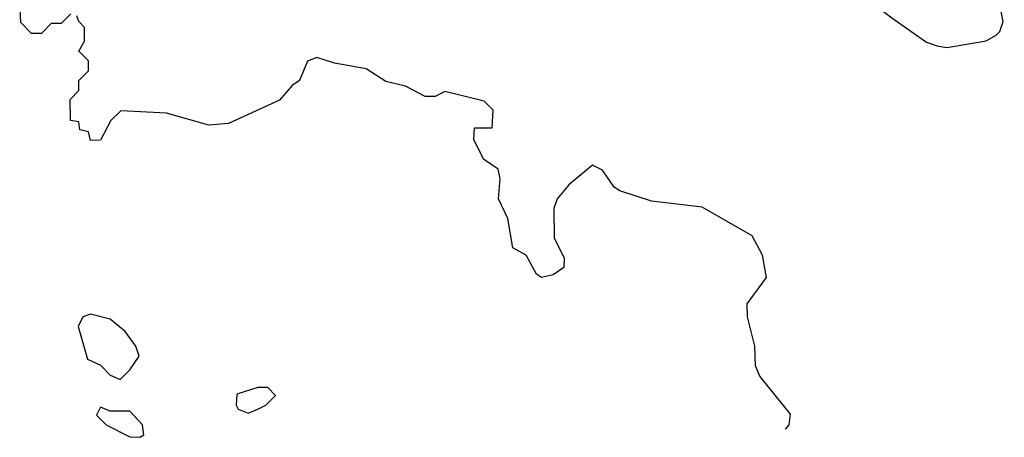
# Model space of a CAD drawing. Header units: inches. Extents: x 2380053 to 2584298, y 380219 to 546618.
# Tile 312 of 656: x 2514386 to 2516387, y 433165 to 434014. Entities that reach past the tile are written whole.
import ezdxf

# ---------------------------------------------------------------- set-up
doc = ezdxf.new("R2010")
doc.units = ezdxf.units.IN
doc.header["$MEASUREMENT"] = 0
doc.layers.add('C5413', color=7, linetype='Continuous')

msp = doc.modelspace()

# ---------------------------------------------------------------- linework, layer by layer
at = {"layer": 'C5413', "color": 2}
for points, elevation in [([(2516150, 434209.2), (2516070, 434181.2), (2516053.4, 434166.6), (2516046, 434150), (2516046, 434130), (2516064, 434090), (2516158, 434018), (2516228.5, 433968.5), (2516250, 433960.5), (2516270, 433957.1), (2516330, 433967.7), (2516350, 433970.8), (2516370, 433982.8), (2516377.2, 433990), (2516384, 434010), (2516376, 434050), (2516386.6, 434110), (2516376, 434130), (2516362, 434142), (2516294.9, 434174.9)], 22), ([(2514530, 433415.3), (2514514, 433410), (2514504.7, 433390), (2514523.6, 433323.6), (2514550, 433311.3), (2514570, 433291.3), (2514590, 433282), (2514610, 433302), (2514628.7, 433330), (2514622, 433350), (2514600.1, 433380.1), (2514570, 433405.2)], 26), ([(2514890, 433266), (2514870, 433266), (2514827.5, 433252.5), (2514826, 433230), (2514830, 433222), (2514850, 433214), (2514870, 433222), (2514886, 433230), (2514906, 433250)], 26), ([(2514550, 433226), (2514542, 433210), (2514562, 433190), (2514610, 433166), (2514630, 433164.7), (2514638, 433170), (2514635.3, 433190), (2514610, 433218), (2514570, 433218)], 26)]:
    msp.add_lwpolyline(points, close=True, dxfattribs=dict(at, elevation=elevation))
at = {"layer": 'C5413', "color": 2, "elevation": 22}
for points in [[(2514490, 434026), (2514470, 434006), (2514450, 434006), (2514430, 433986), (2514410, 433986), (2514388.4, 434008.4), (2514386, 434050)], [(2515942.1, 433181.1), (2515949.2, 433190), (2515952.1, 433212.1), (2515890, 433289.3), (2515880.7, 433310), (2515879.5, 433350), (2515864.7, 433410), (2515864.2, 433435.8), (2515903.7, 433490), (2515895.1, 433535.1), (2515874.6, 433574.6), (2515772.9, 433632.9), (2515670, 433645.2), (2515605.6, 433665.6), (2515593.6, 433673.6), (2515570, 433708), (2515550, 433718), (2515502, 433678), (2515478, 433650), (2515471.3, 433630), (2515472, 433570), (2515492, 433530), (2515491.3, 433510), (2515470, 433495.3), (2515446, 433490), (2515436.4, 433496.4), (2515415.3, 433535.3), (2515388, 433550), (2515378, 433610), (2515359, 433650), (2515362, 433690), (2515358, 433710), (2515328.7, 433730), (2515308.7, 433770), (2515310, 433794), (2515346, 433794), (2515348, 433830), (2515330, 433848), (2515250, 433868), (2515230, 433858), (2515210, 433858), (2515170, 433879), (2515130, 433888), (2515090, 433914), (2515025.6, 433925.6), (2514990, 433937.2), (2514970.7, 433929.3), (2514954.8, 433890), (2514939.8, 433880.2), (2514914, 433850), (2514810, 433802.9), (2514770, 433799.5), (2514684, 433824), (2514591.3, 433828.7), (2514570.9, 433809.1), (2514550, 433768.7), (2514530, 433768), (2514526, 433786), (2514508, 433790), (2514506, 433806), (2514488.9, 433808.9), (2514488.4, 433851.6), (2514506, 433870), (2514506, 433890), (2514526, 433910), (2514526, 433930), (2514506, 433950), (2514518, 433970), (2514518, 433998), (2514506, 434010), (2514502, 434022)]]:
    msp.add_lwpolyline(points, dxfattribs=at)

doc.saveas('drawing.dxf')
